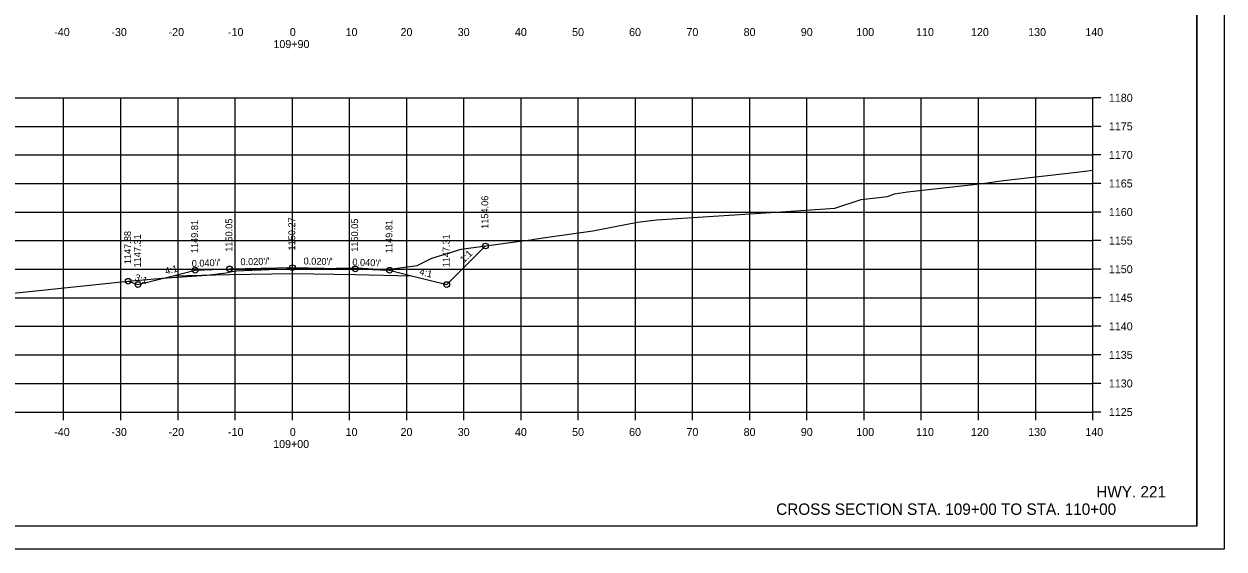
# Model space of a CAD drawing. Extents: x 1368971 to 1374497, y 378717 to 381839.
# Drawn here: x 1369506.9 to 1369716.8, y 381013.6 to 381105.5 of the extents above; entities that cross this region are included whole.
import ezdxf

# ---------------------------------------------------------------- set-up
doc = ezdxf.new("R2010")
doc.units = 0
for name, color, linetype in [('R_Alt Surface', 7, 'Continuous'), ('R_Axis', 7, 'Continuous'), ('R_Axis Annot', 7, 'Continuous'), ('R_Border', 7, 'Continuous'), ('R_Draft', 7, 'Continuous'), ('R_Exist Surface', 7, 'Continuous'), ('R_Fin Surface', 7, 'Continuous'), ('R_Grid', 7, 'Continuous'), ('R_No Plot', 7, 'Continuous'), ('R_Xsect Elev', 7, 'Continuous'), ('R_Xsect Slope', 7, 'Continuous')]:
    doc.layers.add(name, color=color, linetype=linetype)

msp = doc.modelspace()

# ---------------------------------------------------------------- linework, layer by layer
at = {"layer": 'R_Alt Surface'}
msp.add_lwpolyline([(1369533.01, 381061.45), (1369542.83, 381061.64), (1369553.83, 381061.86), (1369564.83, 381061.64), (1369574.66, 381061.45)], dxfattribs=at)
at = {"layer": 'R_Axis'}
for p, q in [((1369693.83, 381037.59), (1369693.83, 381092.59)), ((1369695.23, 381092.59), (1369693.83, 381092.59)), ((1369695.23, 381087.59), (1369693.83, 381087.59)), ((1369695.23, 381082.59), (1369693.83, 381082.59)), ((1369695.23, 381077.59), (1369693.83, 381077.59)), ((1369695.23, 381072.59), (1369693.83, 381072.59)), ((1369695.23, 381067.59), (1369693.83, 381067.59)), ((1369695.23, 381062.59), (1369693.83, 381062.59)), ((1369695.23, 381057.59), (1369693.83, 381057.59)), ((1369695.23, 381052.59), (1369693.83, 381052.59)), ((1369695.23, 381047.59), (1369693.83, 381047.59)), ((1369695.23, 381042.59), (1369693.83, 381042.59)), ((1369413.83, 381037.59), (1369693.83, 381037.59)), ((1369513.83, 381036.19), (1369513.83, 381037.59)), ((1369523.83, 381036.19), (1369523.83, 381037.59)), ((1369533.83, 381036.19), (1369533.83, 381037.59)), ((1369543.83, 381036.19), (1369543.83, 381037.59)), ((1369553.83, 381036.19), (1369553.83, 381037.59)), ((1369563.83, 381036.19), (1369563.83, 381037.59)), ((1369573.83, 381036.19), (1369573.83, 381037.59)), ((1369583.83, 381036.19), (1369583.83, 381037.59)), ((1369593.83, 381036.19), (1369593.83, 381037.59)), ((1369603.83, 381036.19), (1369603.83, 381037.59)), ((1369613.83, 381036.19), (1369613.83, 381037.59)), ((1369623.83, 381036.19), (1369623.83, 381037.59)), ((1369633.83, 381036.19), (1369633.83, 381037.59)), ((1369643.83, 381036.19), (1369643.83, 381037.59)), ((1369653.83, 381036.19), (1369653.83, 381037.59)), ((1369663.83, 381036.19), (1369663.83, 381037.59)), ((1369673.83, 381036.19), (1369673.83, 381037.59)), ((1369683.83, 381036.19), (1369683.83, 381037.59)), ((1369693.83, 381036.19), (1369693.83, 381037.59)), ((1369695.23, 381037.59), (1369693.83, 381037.59))]:
    msp.add_line(p, q, dxfattribs=at)
at = {"layer": 'R_Border'}
for q in [(1369712.01, 381223.05), (1369395.83, 381017.59)]:
    msp.add_line((1369712.01, 381017.59), q, dxfattribs=at)
at = {"layer": 'R_Exist Surface'}
msp.add_lwpolyline([(1369501.08, 381058.01), (1369523.96, 381060.39), (1369524.81, 381060.44), (1369525.09, 381060.47), (1369531.07, 381061.01), (1369538.85, 381061.56), (1369542.25, 381061.96), (1369543.31, 381062.2), (1369544.03, 381062.32), (1369546.8, 381062.42), (1369554.24, 381062.69), (1369557.85, 381062.73), (1369565.16, 381062.85), (1369569.73, 381062.53), (1369570.1, 381062.49), (1369570.32, 381062.52), (1369570.87, 381062.61), (1369575.66, 381063.23), (1369578.23, 381064.54), (1369583.35, 381066.07), (1369594.06, 381067.54), (1369595.53, 381067.73), (1369596.12, 381067.84), (1369598.91, 381068.28), (1369606.36, 381069.29), (1369614.21, 381070.81), (1369617.5, 381071.21), (1369639.29, 381072.61), (1369648.71, 381073.28), (1369653.3, 381074.8), (1369657.91, 381075.3), (1369659.14, 381075.8), (1369661.39, 381076.11), (1369674.54, 381077.59), (1369678.23, 381078.1), (1369691, 381079.54), (1369693.83, 381079.93)], dxfattribs=at)
at = {"layer": 'R_Fin Surface'}
msp.add_lwpolyline([(1369525.12, 381060.47), (1369526.83, 381059.9), (1369533.01, 381061.45), (1369536.83, 381062.4), (1369542.83, 381062.64), (1369553.83, 381062.86), (1369564.83, 381062.64), (1369570.83, 381062.4), (1369574.66, 381061.45), (1369580.83, 381059.9), (1369587.59, 381066.65)], dxfattribs=at)
at = {"layer": 'R_Grid'}
for p, q in [((1369413.83, 381092.59), (1369693.83, 381092.59)), ((1369513.83, 381037.59), (1369513.83, 381092.59)), ((1369523.83, 381037.59), (1369523.83, 381092.59)), ((1369533.83, 381037.59), (1369533.83, 381092.59)), ((1369543.83, 381037.59), (1369543.83, 381092.59)), ((1369553.83, 381037.59), (1369553.83, 381092.59)), ((1369563.83, 381037.59), (1369563.83, 381092.59)), ((1369573.83, 381037.59), (1369573.83, 381092.59)), ((1369583.83, 381037.59), (1369583.83, 381092.59)), ((1369593.83, 381037.59), (1369593.83, 381092.59)), ((1369603.83, 381037.59), (1369603.83, 381092.59)), ((1369613.83, 381037.59), (1369613.83, 381092.59)), ((1369623.83, 381037.59), (1369623.83, 381092.59)), ((1369633.83, 381037.59), (1369633.83, 381092.59)), ((1369643.83, 381037.59), (1369643.83, 381092.59)), ((1369653.83, 381037.59), (1369653.83, 381092.59)), ((1369663.83, 381037.59), (1369663.83, 381092.59)), ((1369673.83, 381037.59), (1369673.83, 381092.59)), ((1369683.83, 381037.59), (1369683.83, 381092.59)), ((1369693.83, 381037.59), (1369693.83, 381092.59)), ((1369413.83, 381087.59), (1369693.83, 381087.59)), ((1369413.83, 381082.59), (1369693.83, 381082.59)), ((1369413.83, 381077.59), (1369693.83, 381077.59)), ((1369413.83, 381072.59), (1369693.83, 381072.59)), ((1369413.83, 381067.59), (1369693.83, 381067.59)), ((1369413.83, 381062.59), (1369693.83, 381062.59)), ((1369413.83, 381057.59), (1369693.83, 381057.59)), ((1369413.83, 381052.59), (1369693.83, 381052.59)), ((1369413.83, 381047.59), (1369693.83, 381047.59)), ((1369413.83, 381042.59), (1369693.83, 381042.59)), ((1369413.83, 381037.59), (1369693.83, 381037.59))]:
    msp.add_line(p, q, dxfattribs=at)
at = {"layer": 'R_No Plot'}
msp.add_line((1369383.43, 381013.62), (1369716.77, 381013.62), dxfattribs=at)
for points in [[(1369383.43, 381226.95), (1369716.77, 381226.95), (1369716.77, 381013.61), (1369383.43, 381013.61)], [(1369629.75, 381223.05), (1369629.75, 381213.17), (1369665.49, 381213.17), (1369665.49, 381210.25), (1369688.69, 381210.25), (1369688.69, 381187.04), (1369712.01, 381187.04), (1369712.01, 381017.59), (1369395.83, 381017.59), (1369395.83, 381223.05)]]:
    msp.add_lwpolyline(points, close=True, dxfattribs=at)
for centre in [(1369587.59, 381066.65), (1369536.83, 381062.4), (1369542.83, 381062.64), (1369553.83, 381062.86), (1369564.83, 381062.64), (1369570.83, 381062.4), (1369525.12, 381060.47), (1369526.83, 381059.9), (1369580.83, 381059.9)]:
    msp.add_circle(centre, 0.5, dxfattribs=at)

# ---------------------------------------------------------------- texts
at = {"layer": 'R_Axis Annot'}
for s, p in [('-40', (1369512.18, 381103.39)), ('-30', (1369522.18, 381103.39)), ('-20', (1369532.18, 381103.39)), ('-10', (1369542.57, 381103.39)), ('0', (1369553.38, 381103.39)), ('10', (1369563.15, 381103.39)), ('20', (1369572.75, 381103.39)), ('30', (1369582.75, 381103.39)), ('40', (1369592.75, 381103.39)), ('50', (1369602.75, 381103.39)), ('60', (1369612.72, 381103.39)), ('70', (1369622.75, 381103.39)), ('80', (1369632.75, 381103.39)), ('90', (1369642.75, 381103.39)), ('100', (1369652.46, 381103.39)), ('110', (1369662.91, 381103.39)), ('120', (1369672.52, 381103.39)), ('130', (1369682.52, 381103.39)), ('140', (1369692.52, 381103.39)), ('109+90', (1369550.52, 381101.29)), ('1180', (1369696.63, 381091.89)), ('1175', (1369696.63, 381086.89)), ('1170', (1369696.63, 381081.89)), ('1165', (1369696.63, 381076.89)), ('1160', (1369696.63, 381071.89)), ('1155', (1369696.63, 381066.89)), ('1150', (1369696.63, 381061.89)), ('1145', (1369696.63, 381056.89)), ('1140', (1369696.63, 381051.89)), ('1135', (1369696.63, 381046.89)), ('1130', (1369696.63, 381041.89)), ('1125', (1369696.63, 381036.89)), ('-40', (1369512.18, 381033.39)), ('-30', (1369522.18, 381033.39)), ('-20', (1369532.18, 381033.39)), ('-10', (1369542.57, 381033.39)), ('0', (1369553.38, 381033.39)), ('10', (1369563.15, 381033.39)), ('20', (1369572.75, 381033.39)), ('30', (1369582.75, 381033.39)), ('40', (1369592.75, 381033.39)), ('50', (1369602.75, 381033.39)), ('60', (1369612.72, 381033.39)), ('70', (1369622.75, 381033.39)), ('80', (1369632.75, 381033.39)), ('90', (1369642.75, 381033.39)), ('100', (1369652.46, 381033.39)), ('110', (1369662.91, 381033.39)), ('120', (1369672.52, 381033.39)), ('130', (1369682.52, 381033.39)), ('140', (1369692.52, 381033.39)), ('109+00', (1369550.47, 381031.29))]:
    msp.add_text(s, height=1.4, dxfattribs=at).set_placement(p)
at = {"layer": 'R_Draft'}
for s, p in [('HWY. 221', (1369694.43, 381022.63)), ('CROSS SECTION STA. 109+00 TO STA. 110+00', (1369638.45, 381019.59))]:
    msp.add_text(s, height=2, dxfattribs=at).set_placement(p)
at = {"layer": 'R_Xsect Elev'}
for s, p in [('1154.06', (1369588.09, 381069.65)), ('1149.81', (1369537.33, 381065.4)), ('1150.05', (1369543.33, 381065.64)), ('1150.27', (1369554.33, 381065.86)), ('1150.05', (1369565.33, 381065.64)), ('1149.81', (1369571.33, 381065.4)), ('1147.88', (1369525.62, 381063.47)), ('1147.31', (1369527.33, 381062.9)), ('1147.31', (1369581.33, 381062.9))]:
    msp.add_text(s, height=1.2, rotation=90, dxfattribs=at).set_placement(p)
at = {"layer": 'R_Xsect Slope'}
for s, rotation, p in [("0.040'/'", 2.2906, (1369536.25, 381062.98)), ("0.020'/'", 1.1458, (1369544.76, 381063.28)), ("0.020'/'", 358.8542, (1369555.78, 381063.42)), ("0.040'/'", 357.7094, (1369564.3, 381063.26)), ('1:1', 45, (1369583.86, 381063.63)), ('4:1', 14.0362, (1369531.71, 381061.64)), ('4:1', 345.9638, (1369575.96, 381061.64)), ('3:1', 341.5651, (1369526.13, 381060.66))]:
    msp.add_text(s, height=1.2, rotation=rotation, dxfattribs=at).set_placement(p)

doc.saveas('drawing.dxf')
